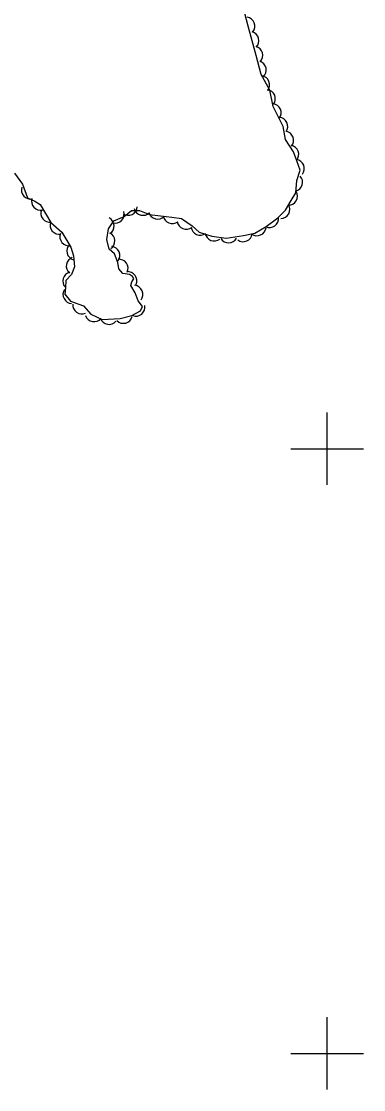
# Model space of a CAD drawing. Extents: x 642515 to 647219, y 6080136 to 6084356.
# Drawn here: x 644099.1 to 644212.2, y 6081988.2 to 6082341.5 of the extents above; entities that cross this region are included whole.
import ezdxf

# ---------------------------------------------------------------- set-up
doc = ezdxf.new("R2010")
doc.units = 0
for name, color, linetype in [('Level 4', 7, 'Continuous'), ('Level 44', 7, 'Continuous'), ('Level 61', 7, 'Continuous')]:
    doc.layers.add(name, color=color, linetype=linetype)

msp = doc.modelspace()

# ---------------------------------------------------------------- linework, layer by layer
at = {"layer": 'Level 4'}
for points in [[(644128.06, 6082266.2), (644127.32, 6082269.34), (644127.87, 6082272.88), (644129.61, 6082275.5), (644133.12, 6082276.98), (644135.54, 6082278.98), (644138.15, 6082278.95), (644141.47, 6082277.66), (644145.08, 6082277.2), (644148.85, 6082276.74), (644151.97, 6082276.25), (644155.52, 6082273.82), (644157.83, 6082271.74), (644162.05, 6082270.41), (644166.73, 6082269.76), (644172.47, 6082270.63), (644176.26, 6082271.4), (644179.97, 6082273.63), (644183.81, 6082276.52), (644186.37, 6082279.01), (644188.24, 6082282.29), (644189.74, 6082284.81), (644190.1, 6082288.83), (644191.23, 6082292.31), (644190.09, 6082295.35), (644188.96, 6082298.39), (644186.39, 6082302.41), (644185.6, 6082306.69), (644182.24, 6082313.29), (644181.14, 6082318.78), (644178.35, 6082323.94), (644176.72, 6082330.21), (644174.02, 6082339.95), (644172.39, 6082346.23)], [(644096.85, 6082291.24), (644099.48, 6082287.63), (644101.18, 6082283.15), (644103.52, 6082281.97), (644105.37, 6082280.92), (644108.86, 6082274.99), (644112.45, 6082271.75), (644115.48, 6082266.86), (644116.36, 6082263.89), (644116.71, 6082260.32), (644115.63, 6082257.74), (644113.85, 6082255.77), (644113.73, 6082253.4), (644113.52, 6082251.27), (644115.35, 6082249), (644119.59, 6082247.35), (644122.01, 6082244.7), (644125.77, 6082242.86), (644131.78, 6082243.17), (644135.64, 6082244.19), (644138.41, 6082245.72), (644139.14, 6082247.22), (644137.74, 6082249.11), (644136.71, 6082251.74), (644135.28, 6082254.11), (644135.63, 6082255.35), (644136.31, 6082256.28), (644135.86, 6082257.16), (644134.85, 6082257.76), (644132.63, 6082258.05), (644131.33, 6082259.69), (644130.98, 6082261.71), (644129.85, 6082264.59), (644128.06, 6082266.2)]]:
    msp.add_lwpolyline(points, dxfattribs=at)
at = {"layer": 'Level 44'}
for centre, start, end in [((644173.25, 6082339.89), 322.0134, 81.9913), ((644174.57, 6082335.11), 314.9589, 74.9368), ((644175.86, 6082330.28), 314.9589, 74.9368), ((644177, 6082325.43), 311.8089, 71.7868), ((644178.1, 6082320.5), 322.527, 82.505), ((644180.01, 6082315.88), 322.527, 82.505), ((644181.93, 6082311.26), 322.527, 82.505), ((644184.12, 6082306.75), 326.0442, 86.0221), ((644186.03, 6082302.17), 320.0623, 80.0402), ((644187.75, 6082297.48), 320.0623, 80.0402), ((644189.58, 6082292.81), 321.6732, 81.6511), ((644189.02, 6082288.26), 283.4063, 43.3842), ((644102.12, 6082285.71), 161.988, 281.9659), ((644187.3, 6082283.66), 270.2159, 30.1938), ((644105.47, 6082281.99), 161.988, 281.9659), ((644134.38, 6082280.35), 236.079, 356.0569), ((644184.81, 6082279.33), 270.2159, 30.1938), ((644108.55, 6082278.03), 157.4389, 277.4168), ((644126.73, 6082273.82), 302.9777, 62.9556), ((644130.06, 6082277.74), 256.5145, 16.4924), ((644139.3, 6082280.34), 195.236, 315.214), ((644144.13, 6082279.07), 195.236, 315.214), ((644148.95, 6082277.61), 187.7917, 307.7697), ((644181.06, 6082276.27), 246.9343, 6.9122), ((644111.61, 6082274.08), 159.9439, 279.9219), ((644153.58, 6082275.72), 187.7917, 307.7697), ((644158.18, 6082273.75), 186.4954, 306.4733), ((644176.95, 6082273.59), 233.5585, 353.5364), ((644114.82, 6082270.25), 159.9439, 279.9219), ((644126.99, 6082268.83), 302.9777, 62.9556), ((644162.78, 6082271.83), 188.5596, 308.5375), ((644167.54, 6082271.25), 211.4745, 331.4524), ((644172.37, 6082271.6), 233.5585, 353.5364), ((644117.13, 6082265.55), 133.7407, 253.7186), ((644128.65, 6082264.06), 324.064, 84.0419), ((644116.94, 6082260.53), 109.9432, 229.9211), ((644131.36, 6082259.81), 335.3198, 95.2978), ((644115.79, 6082255.64), 104.8469, 224.8249), ((644134.25, 6082255.73), 335.3198, 95.2978), ((644115.85, 6082251.18), 147.5849, 267.5629), ((644136.24, 6082251.22), 322.8705, 82.8484), ((644119.07, 6082247.73), 174.846, 294.8239), ((644136.91, 6082246.98), 250.4519, 10.4298), ((644123.14, 6082245.16), 199.4429, 319.4209), ((644128.06, 6082244.24), 199.4429, 319.4209), ((644132.79, 6082244.62), 224.909, 344.8869)]:
    msp.add_arc(centre, 3, start, end, dxfattribs=at)
at = {"layer": 'Level 61'}
for p, q in [((644200, 6082212.16), (644200, 6082188.16)), ((644212.16, 6082200), (644188.16, 6082200)), ((644200, 6082012.16), (644200, 6081988.16)), ((644212.16, 6082000), (644188.16, 6082000))]:
    msp.add_line(p, q, dxfattribs=at)

doc.saveas('drawing.dxf')
